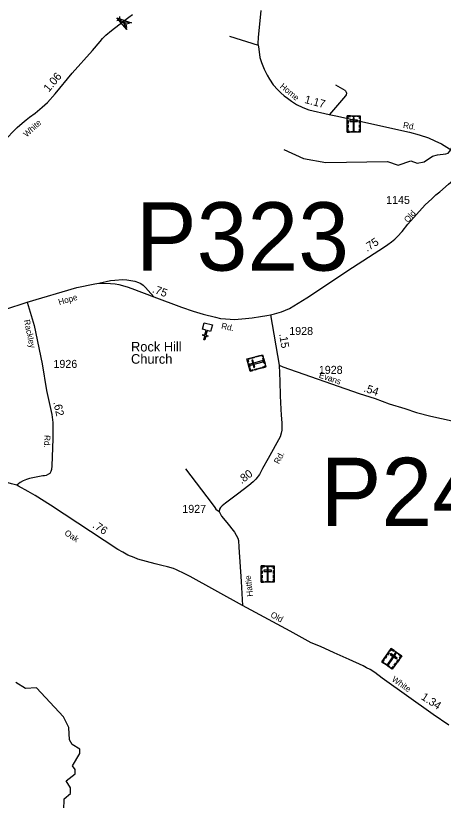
# Model space of a CAD drawing. Extents: x 2220236 to 2384410, y 720751 to 894131.
# Drawn here: x 2287813 to 2294491, y 787885 to 800133 of the extents above; entities that cross this region are included whole.
import ezdxf

# ---------------------------------------------------------------- set-up
doc = ezdxf.new("R2010")
doc.units = 0
doc.layers.add('Default', color=7, linetype='Continuous')

msp = doc.modelspace()

# ---------------------------------------------------------------- linework, layer by layer
at = {"layer": 'Default'}
for p, q in [((2289393, 800058), (2289442, 800069)), ((2289435, 800119), (2289442, 800069)), ((2289442, 800069), (2289541, 799999)), ((2289591, 800009), (2289541, 799999)), ((2289549, 799949), (2289541, 799999)), ((2291150, 799815), (2291600, 799674)), ((2291793, 795464), (2291926, 794679))]:
    msp.add_line(p, q, dxfattribs=at)
for points in [[(2291640, 800215), (2291622, 799999), (2291598, 799797), (2291596, 799693), (2291605, 799650), (2291628, 799480), (2291653, 799400), (2291691, 799299), (2291739, 799206), (2291779, 799140), (2291836, 799054), (2291909, 798977), (2291952, 798930), (2292008, 798884), (2292060, 798843), (2292121, 798801), (2292199, 798748), (2292298, 798699), (2292391, 798664), (2292706, 798593), (2292841, 798567), (2293560, 798402), (2293962, 798314), (2294113, 798274), (2294259, 798225), (2294360, 798180), (2294462, 798131), (2294713, 797979)], [(2287189, 797731), (2287839, 798386), (2287916, 798455), (2287976, 798506), (2288031, 798550), (2288116, 798613), (2288226, 798704), (2288269, 798744), (2288309, 798777), (2288430, 798912), (2288695, 799235), (2289011, 799591), (2289131, 799732), (2289171, 799776), (2289221, 799829), (2289310, 799900), (2289357, 799938), (2289582, 800112), (2289637, 800154)], [(2292808, 799055), (2292951, 798972), (2292965, 798958), (2292975, 798938), (2292977, 798926), (2292973, 798898), (2292966, 798882), (2292716, 798591)], [(2291999, 798043), (2292309, 797902), (2292659, 797839), (2293617, 797855), (2293784, 797799), (2293983, 797867), (2294083, 797829), (2294192, 797853), (2294324, 797939), (2294398, 797959), (2294531, 797976), (2294567, 797989), (2294591, 798017), (2294698, 798193), (2294821, 798217), (2294878, 798318), (2295069, 798419), (2295252, 798448), (2295816, 798692)], [(2291793, 795464), (2291857, 795481), (2291966, 795509), (2292087, 795564), (2292226, 795643), (2292362, 795728), (2293071, 796204), (2293571, 796527), (2293622, 796563), (2293680, 796605), (2293735, 796646), (2293775, 796684), (2293846, 796765), (2293936, 796877), (2294206, 797182), (2294312, 797274), (2294376, 797336), (2294437, 797385), (2294572, 797504), (2294735, 797636), (2294897, 797757), (2294941, 797792)], [(2289113, 795956), (2289293, 795997), (2289364, 796006), (2289480, 796013), (2289548, 796008), (2289613, 796000), (2289674, 795987), (2289730, 795969), (2289767, 795954), (2289805, 795926), (2289841, 795890), (2289880, 795845), (2289971, 795746)], [(2287992, 795662), (2288768, 795889), (2289047, 795947), (2289113, 795956), (2289183, 795956), (2289295, 795953), (2289365, 795948), (2289425, 795937), (2289553, 795898), (2289626, 795872), (2289971, 795746), (2290400, 795584), (2290584, 795521), (2290739, 795475), (2290931, 795425), (2291011, 795408), (2291091, 795400), (2291160, 795395), (2291230, 795393), (2291403, 795404), (2291507, 795415), (2291638, 795438), (2291734, 795452), (2291793, 795464)], [(2286177, 794774), (2286406, 794891), (2286504, 794937), (2286625, 795009), (2286810, 795114), (2287118, 795301), (2287273, 795387), (2287406, 795466), (2287452, 795488), (2287646, 795546), (2287992, 795662)], [(2287992, 795662), (2288103, 795296), (2288226, 794700), (2288295, 794280), (2288378, 793909), (2288393, 793780), (2288393, 793676), (2288393, 793530), (2288378, 793104), (2288371, 793050), (2288361, 793018), (2288347, 792988), (2288327, 792975), (2288290, 792957), (2288264, 792951), (2288238, 792949), (2288030, 792909), (2287980, 792892), (2287928, 792873), (2287885, 792847), (2287832, 792802)], [(2291926, 794679), (2291938, 794428), (2291945, 794201), (2291956, 793992), (2291960, 793896), (2291968, 793776), (2291970, 793712), (2291968, 793665), (2291959, 793614), (2291941, 793557), (2291757, 793218), (2291669, 793064), (2291619, 792972), (2291564, 792899), (2291520, 792854), (2291454, 792801), (2291277, 792665), (2291090, 792523), (2291039, 792483), (2291011, 792457), (2290996, 792432), (2290990, 792393), (2290999, 792371), (2291029, 792322), (2291109, 792224), (2291230, 792073), (2291283, 791978), (2291292, 791940), (2291298, 791838), (2291334, 791302), (2291353, 790928)], [(2291926, 794679), (2291983, 794649), (2293179, 794237), (2293428, 794155), (2293647, 794075), (2293891, 793999), (2294070, 793939), (2294294, 793879), (2294629, 793808)], [(2287832, 792802), (2287750, 792824), (2287661, 792851), (2287390, 792913), (2287235, 792940), (2287144, 792963), (2287087, 792984), (2287063, 792994), (2287042, 793003), (2286962, 793033), (2286831, 793098), (2286608, 793221), (2285953, 793557), (2285730, 793667), (2285650, 793712), (2285525, 793779), (2285391, 793856), (2285230, 793938), (2284876, 794094), (2284822, 794132), (2284812, 794142), (2284784, 794168)], [(2290464, 793061), (2290882, 792512), (2290921, 792456), (2290941, 792429), (2290990, 792393)], [(2291353, 790928), (2290539, 791377), (2290455, 791420), (2290323, 791483), (2290278, 791501), (2290184, 791528), (2290096, 791551), (2289990, 791576), (2289719, 791651), (2289661, 791673), (2289567, 791712), (2289484, 791757), (2289408, 791802), (2288356, 792492), (2288117, 792644), (2288010, 792707), (2287855, 792789), (2287832, 792802)], [(2294575, 789060), (2294333, 789223), (2293535, 789791), (2293420, 789879), (2293350, 789927), (2293293, 789954), (2293241, 789982), (2293019, 790083), (2292787, 790187), (2292571, 790284), (2292428, 790345), (2292101, 790526), (2291353, 790928)], [(2288565, 787730), (2288571, 787907), (2288670, 787990), (2288669, 788082), (2288602, 788188), (2288742, 788300), (2288742, 788366), (2288700, 788422), (2288814, 788617), (2288814, 788683), (2288697, 788757), (2288654, 788830), (2288644, 789024), (2288559, 789190), (2288138, 789641), (2287964, 789632), (2287813, 789723)]]:
    msp.add_lwpolyline(points, dxfattribs=at)
for points in [[(2289551, 799918), (2289391, 800102), (2289621, 800022), (2289492, 800034)], [(2292992, 798569), (2293191, 798569), (2293191, 798315), (2292992, 798315)], [(2292992, 798526), (2293003, 798526), (2293003, 798558), (2293044, 798558), (2293044, 798569), (2292992, 798569)], [(2292992, 798452), (2292992, 798495), (2293003, 798495), (2293003, 798452)], [(2293033, 798501), (2293033, 798483), (2293151, 798483), (2293151, 798501)], [(2293066, 798569), (2293118, 798569), (2293118, 798558), (2293066, 798558)], [(2293101, 798540), (2293082, 798540), (2293082, 798337), (2293101, 798337)], [(2293191, 798526), (2293180, 798526), (2293180, 798558), (2293139, 798558), (2293139, 798569), (2293191, 798569)], [(2293180, 798453), (2293180, 798496), (2293191, 798496), (2293191, 798453)], [(2292992, 798385), (2292992, 798428), (2293003, 798428), (2293003, 798385)], [(2293025, 798315), (2293025, 798326), (2293003, 798326), (2293003, 798367), (2292992, 798367), (2292992, 798315)], [(2293158, 798315), (2293158, 798326), (2293180, 798326), (2293180, 798367), (2293191, 798367), (2293191, 798315)], [(2293180, 798387), (2293180, 798430), (2293191, 798430), (2293191, 798387)], [(2293049, 798326), (2293134, 798326), (2293134, 798315), (2293049, 798315)], [(2290858, 795204), (2290803, 795218), (2290784, 795145), (2290815, 795137), (2290811, 795121), (2290780, 795129), (2290765, 795071), (2290750, 795075), (2290765, 795133), (2290734, 795141), (2290738, 795157), (2290769, 795149), (2290788, 795222), (2290732, 795237), (2290758, 795340), (2290885, 795307)], [(2291476, 794582), (2291424, 794774), (2291670, 794841), (2291722, 794649)], [(2291466, 794786), (2291469, 794775), (2291438, 794766), (2291449, 794727), (2291438, 794724), (2291424, 794774)], [(2291539, 794794), (2291498, 794783), (2291495, 794794), (2291536, 794805)], [(2291603, 794811), (2291561, 794800), (2291558, 794811), (2291600, 794822)], [(2291679, 794809), (2291667, 794806), (2291662, 794827), (2291623, 794817), (2291620, 794828), (2291670, 794841)], [(2291696, 794702), (2291674, 794783), (2291685, 794786), (2291707, 794705)], [(2291457, 794654), (2291443, 794704), (2291454, 794707), (2291468, 794657)], [(2291476, 794695), (2291481, 794677), (2291677, 794730), (2291672, 794748)], [(2291531, 794639), (2291549, 794644), (2291518, 794758), (2291500, 794753)], [(2291713, 794681), (2291702, 794678), (2291708, 794657), (2291669, 794646), (2291672, 794635), (2291722, 794649)], [(2291518, 794594), (2291515, 794605), (2291484, 794596), (2291474, 794635), (2291463, 794632), (2291476, 794582)], [(2291590, 794613), (2291548, 794602), (2291545, 794613), (2291587, 794624)], [(2291655, 794631), (2291613, 794619), (2291610, 794630), (2291652, 794642)], [(2291649, 791543), (2291848, 791543), (2291848, 791288), (2291649, 791288)], [(2291649, 791499), (2291661, 791499), (2291661, 791532), (2291701, 791532), (2291701, 791543), (2291649, 791543)], [(2291690, 791475), (2291690, 791456), (2291808, 791456), (2291808, 791475)], [(2291723, 791543), (2291775, 791543), (2291775, 791531), (2291723, 791531)], [(2291758, 791513), (2291740, 791513), (2291740, 791311), (2291758, 791311)], [(2291848, 791499), (2291837, 791499), (2291837, 791532), (2291796, 791532), (2291796, 791543), (2291848, 791543)], [(2291649, 791425), (2291649, 791469), (2291661, 791469), (2291661, 791425)], [(2291649, 791358), (2291649, 791401), (2291661, 791401), (2291661, 791358)], [(2291837, 791426), (2291837, 791470), (2291848, 791470), (2291848, 791426)], [(2291837, 791360), (2291837, 791404), (2291848, 791404), (2291848, 791360)], [(2291682, 791288), (2291682, 791300), (2291660, 791300), (2291660, 791340), (2291649, 791340), (2291649, 791288)], [(2291707, 791300), (2291792, 791300), (2291792, 791288), (2291707, 791288)], [(2291815, 791288), (2291815, 791300), (2291837, 791300), (2291837, 791340), (2291848, 791340), (2291848, 791288)], [(2293679, 790253), (2293841, 790138), (2293693, 789930), (2293531, 790046)], [(2293654, 790218), (2293663, 790212), (2293682, 790238), (2293715, 790214), (2293722, 790223), (2293679, 790253)], [(2293572, 790103), (2293597, 790138), (2293606, 790132), (2293581, 790096)], [(2293611, 790158), (2293636, 790193), (2293645, 790186), (2293620, 790151)], [(2293751, 790166), (2293736, 790177), (2293618, 790012), (2293633, 790001)], [(2293673, 790174), (2293662, 790159), (2293758, 790091), (2293769, 790106)], [(2293740, 790210), (2293782, 790180), (2293775, 790171), (2293733, 790201)], [(2293816, 790102), (2293807, 790109), (2293826, 790135), (2293793, 790159), (2293799, 790168), (2293841, 790138)], [(2293558, 790027), (2293565, 790036), (2293547, 790049), (2293571, 790082), (2293561, 790088), (2293531, 790046)], [(2293585, 790022), (2293654, 789973), (2293647, 789964), (2293578, 790013)], [(2293726, 789996), (2293751, 790031), (2293760, 790024), (2293735, 789989)], [(2293764, 790049), (2293790, 790085), (2293799, 790078), (2293774, 790043)], [(2293666, 789950), (2293673, 789959), (2293691, 789946), (2293714, 789979), (2293723, 789973), (2293693, 789930)]]:
    msp.add_lwpolyline(points, close=True, dxfattribs=at)

# ---------------------------------------------------------------- texts
for s, height, rotation, p in [('1.06', 125, 49.9839, (2288331, 798932)), ('Home', 95, 320.4775, (2291931, 799014)), ('1.17', 125, 344.8983, (2292315, 798773)), ('White', 95, 42.9532, (2287986, 798230)), ('Rd.', 95, 350.2787, (2293857, 798382)), ('Old', 95, 48.3867, (2293938, 796895)), ('.75', 125, 32.7973, (2293300, 796445)), ('.75', 125, 339.8345, (2289936, 795817)), ('Hope', 95, 16.2376, (2288495, 795614)), ('Rackley', 95, 282.001, (2287940, 795379)), ('Rd.', 95, 347.8273, (2291017, 795249)), ('.15', 125, 279.2317, (2291926, 795164)), ('Evans', 95, 341.4293, (2292541, 794485)), ('.54', 125, 341.8144, (2293237, 794269)), ('.62', 125, 282.6671, (2288400, 794098)), ('Rd.', 95, 268.265, (2288261, 793587)), ('Rd.', 95, 62.2715, (2291923, 793126)), ('.80', 125, 37.3894, (2291342, 792818)), ('.76', 125, 326.7644, (2289003, 792151)), ('Oak', 95, 326.742, (2288566, 792036)), ('Hattie', 95, 96.5353, (2291520, 791070)), ('Old', 95, 331.7878, (2291783, 790752)), ('White', 95, 324.866, (2293678, 789754)), ('1.34', 125, 327.1894, (2294133, 789470))]:
    msp.add_text(s, height=height, rotation=rotation, dxfattribs=at).set_placement(p)
for s, height, p in [('P323', 1066.3, (2289688, 796154)), ('1145', 125, (2293598, 797194)), ('1928', 125, (2292085, 795149)), ('Rock Hill', 150, (2289614, 794891)), ('Church', 150, (2289614, 794700)), ('1926', 125, (2288403, 794635)), ('1928', 125, (2292547, 794542)), ('P243', 1066.3, (2292573, 792166)), ('1927', 125, (2290415, 792372))]:
    msp.add_text(s, height=height, dxfattribs=at).set_placement(p)

doc.saveas('drawing.dxf')
